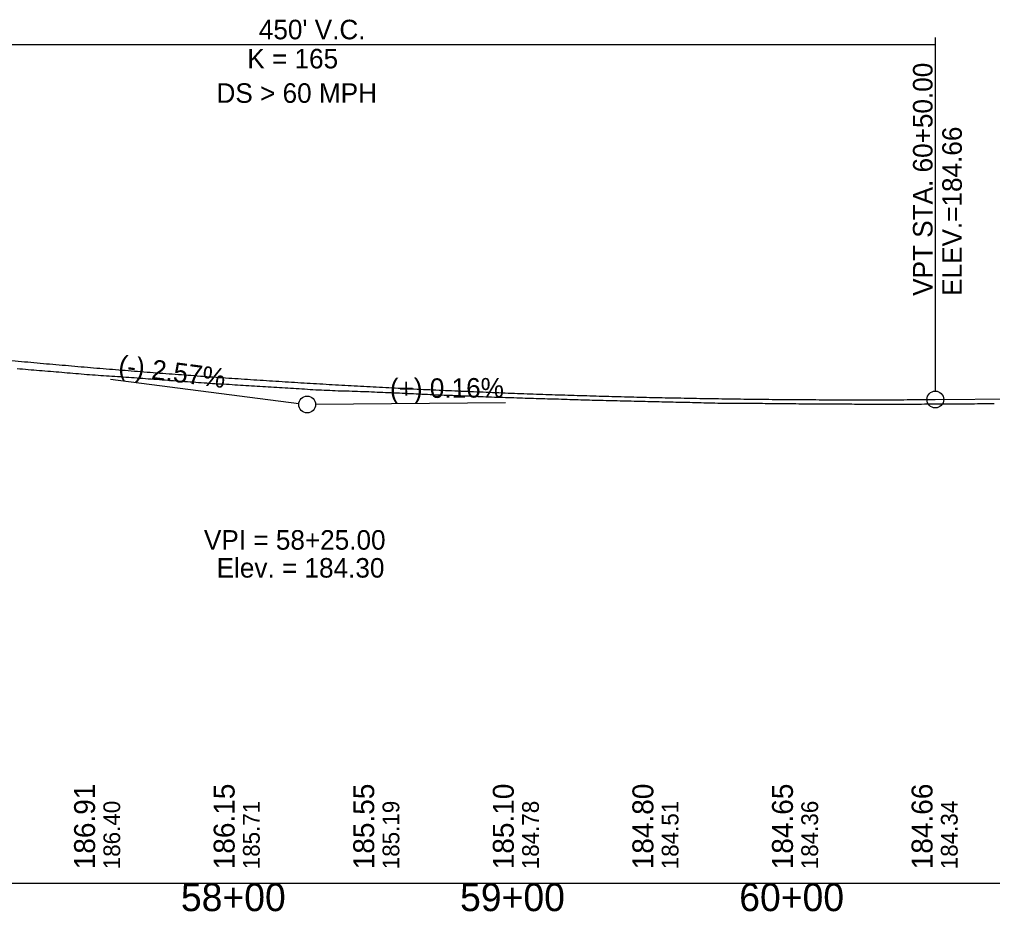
# Model space of a CAD drawing. Extents: x 69 to 2003113, y 512 to 837401.
# Drawn here: x 1893099.5 to 1893448, y 820540 to 820859.6 of the extents above; entities that cross this region are included whole.
import ezdxf

# ---------------------------------------------------------------- set-up
doc = ezdxf.new("R2010")
doc.units = 0
for name, color, linetype in [('BR_BORDER LINES', 7, 'Continuous'), ('BR_CENTER LINE BASELINE', 7, 'Continuous'), ('BR_CONCRETE', 7, 'Continuous'), ('BR_GRID DOTS', 7, 'Continuous'), ('BR_GRID LINES', 7, 'Continuous'), ('BR_TEXT', 7, 'Continuous'), ('RD_HC_Points', 7, 'Continuous'), ('RD_SHT_ID', 7, 'Continuous'), ('RD_SHT_IplotShp', 7, 'Continuous')]:
    doc.layers.add(name, color=color, linetype=linetype)

msp = doc.modelspace()

# ---------------------------------------------------------------- linework, layer by layer
at = {"layer": 'BR_BORDER LINES'}
msp.add_line((1889077.53, 820550.13), (1895477.53, 820550.13), dxfattribs=at)
at = {"layer": 'BR_CENTER LINE BASELINE'}
for p, q in [((1893132.11, 820730.67), (1893199.56, 820722)), ((1893273.53, 820722.18), (1893205.53, 820721.64))]:
    msp.add_line(p, q, dxfattribs=at)
msp.add_circle((1893202.53, 820721.61), 3, dxfattribs=at)
at = {"layer": 'BR_GRID DOTS'}
for p, q in [((1893427.53, 820853.04), (1893427.53, 820726.42)), ((1892977.53, 820850.54), (1893427.53, 820850.54))]:
    msp.add_line(p, q, dxfattribs=at)
msp.add_circle((1893427.53, 820723.42), 3, dxfattribs=at)
at = {"layer": 'BR_GRID LINES'}
msp.add_line((1893427.53, 820723.42), (1893877.53, 820727.03), dxfattribs=at)
msp.add_spline([(1892977.53, 820750.54), (1892986.53, 820749.39), (1892995.53, 820748.27), (1893004.53, 820747.18), (1893013.53, 820746.11), (1893022.53, 820745.06), (1893031.53, 820744.04), (1893040.53, 820743.04), (1893049.53, 820742.07), (1893058.53, 820741.12), (1893067.53, 820740.2), (1893076.53, 820739.3), (1893085.53, 820738.42), (1893094.53, 820737.57), (1893103.53, 820736.75), (1893112.53, 820735.95), (1893121.53, 820735.17), (1893130.53, 820734.42), (1893139.53, 820733.7), (1893148.53, 820732.99), (1893157.53, 820732.32), (1893166.53, 820731.66), (1893175.53, 820731.03), (1893184.53, 820730.43), (1893193.53, 820729.85), (1893202.53, 820729.3), (1893211.53, 820728.77), (1893220.53, 820728.26), (1893229.53, 820727.78), (1893238.53, 820727.32), (1893247.53, 820726.89), (1893256.53, 820726.49), (1893265.53, 820726.1), (1893274.53, 820725.74), (1893283.53, 820725.41), (1893292.53, 820725.1), (1893301.53, 820724.82), (1893310.53, 820724.56), (1893319.53, 820724.32), (1893328.53, 820724.11), (1893337.53, 820723.93), (1893346.53, 820723.77), (1893355.53, 820723.63), (1893364.53, 820723.52), (1893373.53, 820723.43), (1893382.53, 820723.37), (1893391.53, 820723.33), (1893400.53, 820723.31), (1893409.53, 820723.32), (1893418.53, 820723.36), (1893427.53, 820723.42)], degree=3, dxfattribs=at)
at = {"layer": 'BR_TEXT'}
for points in [[(1893098.6, 820734.53), (1893099.6, 820734.43), (1893100.6, 820734.34), (1893101.6, 820734.24), (1893102.6, 820734.14), (1893103.6, 820734.07), (1893104.6, 820733.99)], [(1893104.6, 820733.99), (1893105.6, 820733.91), (1893106.6, 820733.84), (1893107.6, 820733.76), (1893108.6, 820733.68), (1893109.6, 820733.6), (1893110.6, 820733.52), (1893111.6, 820733.44), (1893112.6, 820733.36), (1893113.6, 820733.28), (1893114.6, 820733.19), (1893115.6, 820733.09), (1893116.6, 820733), (1893117.6, 820732.92), (1893118.6, 820732.83), (1893119.6, 820732.75), (1893120.6, 820732.67), (1893121.6, 820732.59), (1893122.6, 820732.51), (1893123.6, 820732.42), (1893124.6, 820732.35), (1893125.6, 820732.28), (1893126.6, 820732.21), (1893127.6, 820732.14), (1893128.6, 820732.07), (1893129.6, 820732), (1893130.6, 820731.94), (1893131.6, 820731.88), (1893132.6, 820731.81), (1893133.6, 820731.75), (1893134.6, 820731.69), (1893135.6, 820731.62), (1893136.6, 820731.54), (1893137.6, 820731.47), (1893138.6, 820731.4), (1893139.6, 820731.32), (1893140.6, 820731.25), (1893141.6, 820731.17), (1893142.6, 820731.1), (1893143.6, 820731.02), (1893144.6, 820730.94), (1893145.6, 820730.87), (1893146.6, 820730.79), (1893147.6, 820730.71), (1893148.6, 820730.64), (1893149.6, 820730.56), (1893150.6, 820730.48), (1893151.6, 820730.4), (1893152.6, 820730.33), (1893153.6, 820730.25), (1893154.6, 820730.17), (1893155.6, 820730.1), (1893156.6, 820730.03), (1893157.6, 820729.96), (1893158.6, 820729.89), (1893159.6, 820729.82), (1893160.6, 820729.76), (1893161.6, 820729.69), (1893162.6, 820729.62), (1893163.6, 820729.54), (1893164.6, 820729.47), (1893165.6, 820729.4), (1893166.6, 820729.33), (1893167.6, 820729.25), (1893168.6, 820729.18), (1893169.6, 820729.12), (1893170.6, 820729.07), (1893171.6, 820729.02), (1893172.6, 820728.97), (1893173.6, 820728.92), (1893174.6, 820728.85), (1893175.6, 820728.78), (1893176.6, 820728.71), (1893177.6, 820728.65), (1893178.6, 820728.59), (1893179.6, 820728.53), (1893180.6, 820728.47), (1893181.6, 820728.41), (1893182.6, 820728.35), (1893183.6, 820728.29), (1893184.6, 820728.23), (1893185.6, 820728.17), (1893186.6, 820728.11), (1893187.6, 820728.05), (1893188.6, 820727.98), (1893189.6, 820727.92), (1893190.6, 820727.86), (1893191.6, 820727.8), (1893192.6, 820727.74), (1893193.6, 820727.68), (1893194.6, 820727.62), (1893195.6, 820727.56), (1893196.6, 820727.5), (1893197.6, 820727.44), (1893198.6, 820727.37), (1893199.6, 820727.31), (1893200.6, 820727.24), (1893201.6, 820727.18), (1893202.6, 820727.11), (1893203.6, 820727.05), (1893204.6, 820726.98)], [(1893204.6, 820726.98), (1893205.6, 820726.93), (1893206.6, 820726.88), (1893207.6, 820726.83), (1893208.6, 820726.8), (1893209.6, 820726.75), (1893210.6, 820726.71), (1893211.6, 820726.66), (1893212.6, 820726.61), (1893213.6, 820726.57), (1893214.6, 820726.54), (1893215.6, 820726.53), (1893216.6, 820726.5), (1893217.6, 820726.47), (1893218.6, 820726.43), (1893219.6, 820726.4), (1893220.6, 820726.37), (1893221.6, 820726.33), (1893222.6, 820726.3), (1893223.6, 820726.26), (1893224.6, 820726.22), (1893225.6, 820726.16), (1893226.6, 820726.11), (1893227.6, 820726.07), (1893228.6, 820726.03), (1893229.6, 820725.99), (1893230.6, 820725.95), (1893231.6, 820725.91), (1893232.6, 820725.88), (1893233.6, 820725.84), (1893234.6, 820725.8), (1893235.6, 820725.75), (1893236.6, 820725.7), (1893237.6, 820725.65), (1893238.6, 820725.6), (1893239.6, 820725.56), (1893240.6, 820725.51), (1893241.6, 820725.47), (1893242.6, 820725.42), (1893243.6, 820725.37), (1893244.6, 820725.33), (1893245.6, 820725.28), (1893246.6, 820725.24), (1893247.6, 820725.19), (1893248.6, 820725.14), (1893249.6, 820725.1), (1893250.6, 820725.05), (1893251.6, 820725), (1893252.6, 820724.97), (1893253.6, 820724.94), (1893254.6, 820724.91), (1893255.6, 820724.88), (1893256.6, 820724.85), (1893257.6, 820724.81), (1893258.6, 820724.77), (1893259.6, 820724.73), (1893260.6, 820724.68), (1893261.6, 820724.63), (1893262.6, 820724.58), (1893263.6, 820724.53), (1893264.6, 820724.49), (1893265.6, 820724.44), (1893266.6, 820724.39), (1893267.6, 820724.36), (1893268.6, 820724.33), (1893269.6, 820724.29), (1893270.6, 820724.26), (1893271.6, 820724.23), (1893272.6, 820724.19), (1893273.6, 820724.16), (1893274.6, 820724.13), (1893275.6, 820724.1), (1893276.6, 820724.07), (1893277.6, 820724.03), (1893278.6, 820724), (1893279.6, 820723.98), (1893280.6, 820723.95), (1893281.6, 820723.92), (1893282.6, 820723.89), (1893283.6, 820723.86), (1893284.6, 820723.83), (1893285.6, 820723.8), (1893286.6, 820723.77), (1893287.6, 820723.74), (1893288.6, 820723.71), (1893289.6, 820723.67), (1893290.6, 820723.65), (1893291.6, 820723.62), (1893292.6, 820723.6), (1893293.6, 820723.57), (1893294.6, 820723.54), (1893295.6, 820723.5), (1893296.6, 820723.46), (1893297.6, 820723.43), (1893298.6, 820723.4), (1893299.6, 820723.37), (1893300.6, 820723.34), (1893301.6, 820723.31), (1893302.6, 820723.28), (1893303.6, 820723.25), (1893304.6, 820723.22)], [(1893304.6, 820723.22), (1893305.6, 820723.19), (1893306.6, 820723.17), (1893307.6, 820723.14), (1893308.6, 820723.12), (1893309.6, 820723.09), (1893310.6, 820723.07), (1893311.6, 820723.05), (1893312.6, 820723.02), (1893313.6, 820723), (1893314.6, 820722.97), (1893315.6, 820722.95), (1893316.6, 820722.93), (1893317.6, 820722.91), (1893318.6, 820722.89), (1893319.6, 820722.86), (1893320.6, 820722.84), (1893321.6, 820722.82), (1893322.6, 820722.79), (1893323.6, 820722.77), (1893324.6, 820722.75), (1893325.6, 820722.72), (1893326.6, 820722.7), (1893327.6, 820722.68), (1893328.6, 820722.65), (1893329.6, 820722.63), (1893330.6, 820722.61), (1893331.6, 820722.58), (1893332.6, 820722.56), (1893333.6, 820722.53), (1893334.6, 820722.51), (1893335.6, 820722.48), (1893336.6, 820722.46), (1893337.6, 820722.44), (1893338.6, 820722.43), (1893339.6, 820722.41), (1893340.6, 820722.38), (1893341.6, 820722.35), (1893342.6, 820722.33), (1893343.6, 820722.3), (1893344.6, 820722.27), (1893345.6, 820722.25), (1893346.6, 820722.22), (1893347.6, 820722.2), (1893348.6, 820722.18), (1893349.6, 820722.15), (1893350.6, 820722.14), (1893351.6, 820722.13), (1893352.6, 820722.12), (1893353.6, 820722.1), (1893354.6, 820722.09), (1893355.6, 820722.08), (1893356.6, 820722.07), (1893357.6, 820722.07), (1893358.6, 820722.06), (1893359.6, 820722.06), (1893360.6, 820722.06), (1893361.6, 820722.05), (1893362.6, 820722.05), (1893363.6, 820722.04), (1893364.6, 820722.04), (1893365.6, 820722.04), (1893366.6, 820722.03), (1893367.6, 820722.03), (1893368.6, 820722.03), (1893369.6, 820722.03), (1893370.6, 820722.03), (1893371.6, 820722.02), (1893372.6, 820722), (1893373.6, 820721.99), (1893374.6, 820721.98), (1893375.6, 820721.97), (1893376.6, 820721.95), (1893377.6, 820721.94), (1893378.6, 820721.92), (1893379.6, 820721.91), (1893380.6, 820721.9), (1893381.6, 820721.89), (1893382.6, 820721.88), (1893383.6, 820721.87), (1893384.6, 820721.86), (1893385.6, 820721.85), (1893386.6, 820721.85), (1893387.6, 820721.85), (1893388.6, 820721.85), (1893389.6, 820721.84), (1893390.6, 820721.84), (1893391.6, 820721.83), (1893392.6, 820721.83), (1893393.6, 820721.82), (1893394.6, 820721.82), (1893395.6, 820721.81), (1893396.6, 820721.81), (1893397.6, 820721.81), (1893398.6, 820721.8), (1893399.6, 820721.8), (1893400.6, 820721.79), (1893401.6, 820721.79), (1893402.6, 820721.78), (1893403.6, 820721.78), (1893404.6, 820721.77)], [(1893404.6, 820721.77), (1893405.6, 820721.77), (1893406.6, 820721.77), (1893407.6, 820721.78), (1893408.6, 820721.78), (1893409.6, 820721.78), (1893410.6, 820721.78), (1893411.6, 820721.79), (1893412.6, 820721.79), (1893413.6, 820721.79), (1893414.6, 820721.79), (1893415.6, 820721.79), (1893416.6, 820721.79), (1893417.6, 820721.79), (1893418.6, 820721.79), (1893419.6, 820721.8), (1893420.6, 820721.8), (1893421.6, 820721.8), (1893422.6, 820721.8), (1893423.6, 820721.81), (1893424.6, 820721.81), (1893425.6, 820721.81), (1893426.6, 820721.82), (1893427.6, 820721.83), (1893428.6, 820721.83), (1893429.6, 820721.84), (1893430.6, 820721.85), (1893431.6, 820721.85), (1893432.6, 820721.86), (1893433.6, 820721.86), (1893434.6, 820721.87), (1893435.6, 820721.88), (1893436.6, 820721.88), (1893437.6, 820721.89), (1893438.6, 820721.89), (1893439.6, 820721.9), (1893440.6, 820721.9), (1893441.6, 820721.91), (1893442.6, 820721.93), (1893443.6, 820721.94), (1893444.6, 820721.96), (1893445.6, 820721.97), (1893446.6, 820721.99), (1893447.6, 820722), (1893448.6, 820722.02)]]:
    msp.add_lwpolyline(points, dxfattribs=at)

# ---------------------------------------------------------------- texts
at = {"layer": 'BR_CENTER LINE BASELINE'}
for s, rotation, p in [('(-) 2.57%', 352.675, (1893134.63, 820732.36)), ('(+) 0.16%', 0.4597, (1893232.18, 820723.85))]:
    msp.add_text(s, height=7, rotation=rotation, dxfattribs=at).set_placement(p)
at = {"layer": 'BR_CONCRETE'}
for s, height, p in [('VPT STA. 60+50.00 ', 7, (1893426.53, 820760.54)), ('ELEV.=184.66', 7, (1893437.03, 820760.54)), ('186.40', 6, (1893135.53, 820555.13)), ('185.71', 6, (1893185.53, 820555.13)), ('185.19', 6, (1893235.53, 820555.13)), ('184.78', 6, (1893285.53, 820555.13)), ('184.51', 6, (1893335.53, 820555.13)), ('184.36', 6, (1893385.53, 820555.13)), ('184.34', 6, (1893435.53, 820555.13))]:
    msp.add_text(s, height=height, rotation=90, dxfattribs=at).set_placement(p)
at = {"layer": 'BR_GRID DOTS'}
for s, p in [("450' V.C.", (1893185.21, 820852.45)), ('K = 165', (1893181.08, 820842.02)), ('DS > 60 MPH', (1893170.04, 820829.69))]:
    msp.add_text(s, height=7, dxfattribs=at).set_placement(p)
at = {"layer": 'RD_HC_Points'}
for s, p in [('186.91', (1893126.53, 820555.13)), ('186.15', (1893176.53, 820555.13)), ('185.55', (1893226.53, 820555.13)), ('185.10', (1893276.53, 820555.13)), ('184.80', (1893326.53, 820555.13)), ('184.65', (1893376.53, 820555.13)), ('184.66', (1893426.53, 820555.13))]:
    msp.add_text(s, height=7.5, rotation=90, dxfattribs=at).set_placement(p)
at = {"layer": 'RD_SHT_ID'}
for s, p in [('58+00', (1893157.29, 820540.13)), ('59+00', (1893257.29, 820540.13)), ('60+00', (1893357.29, 820540.13))]:
    msp.add_text(s, height=10, dxfattribs=at).set_placement(p)
at = {"layer": 'RD_SHT_IplotShp'}
for s, p in [('VPI = 58+25.00', (1893165.55, 820669.61)), ('Elev. = 184.30', (1893170.09, 820659.61))]:
    msp.add_text(s, height=7, dxfattribs=at).set_placement(p)

doc.saveas('drawing.dxf')
